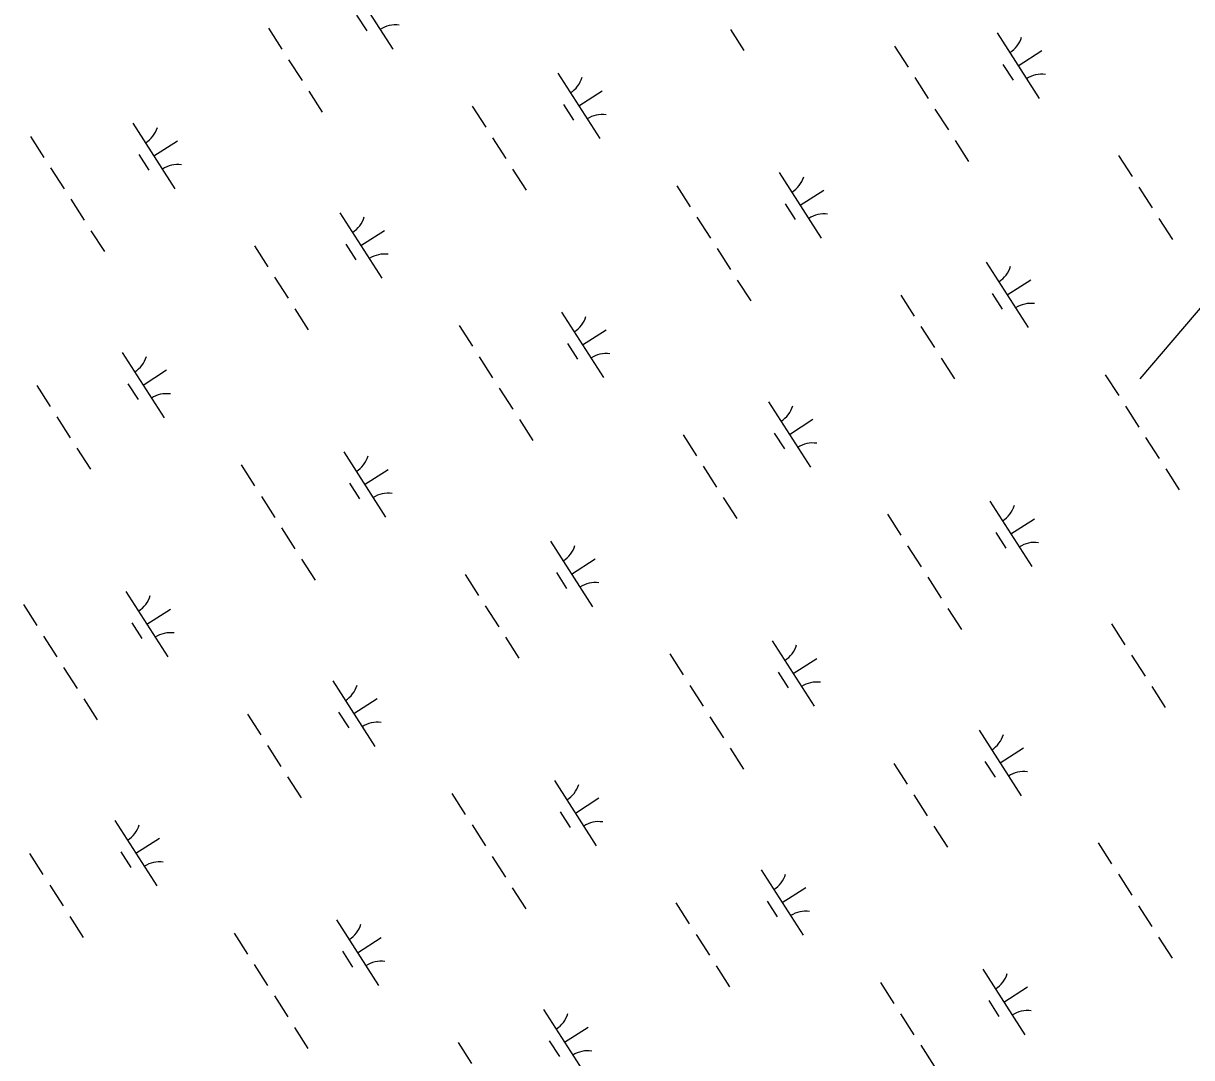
# Model space of a CAD drawing. Extents: x 3962991 to 3983549, y 181631 to 204078.
# Drawn here: x 3969348 to 3970099, y 195515 to 196180 of the extents above; entities that cross this region are included whole.
import ezdxf

# ---------------------------------------------------------------- set-up
doc = ezdxf.new("R2010")
doc.units = 0
doc.layers.add('V-UTIL-LINE', color=7, linetype='Continuous')
doc.layers.add('V-WETL-SWMP', color=7, linetype='Continuous')

msp = doc.modelspace()

# ---------------------------------------------------------------- linework, layer by layer
at = {"layer": 'V-UTIL-LINE'}
msp.add_line((3970065.58, 195951.74), (3971473.5, 197603.23), dxfattribs=at)
at = {"layer": 'V-WETL-SWMP'}
for p, q in [((3969558.23, 196205.8), (3969585.21, 196163.7)), ((3969561.99, 196185.64), (3969568.46, 196175.53)), ((3969505.3, 196177.12), (3969513.93, 196163.65)), ((3969802.28, 196176.32), (3969810.92, 196162.85)), ((3969973.73, 196174.08), (3970000.72, 196131.98)), ((3969907.85, 196165.6), (3969916.49, 196152.13)), ((3969987.22, 196153.03), (3970002.38, 196162.74)), ((3969518.25, 196156.91), (3969526.89, 196143.44)), ((3969977.49, 196153.92), (3969983.97, 196143.81)), ((3969691.25, 196148.25), (3969718.24, 196106.16)), ((3969920.8, 196145.4), (3969929.44, 196131.93)), ((3969531.21, 196136.71), (3969539.84, 196123.24)), ((3969704.74, 196127.21), (3969719.9, 196136.92)), ((3969636.35, 196126.96), (3969644.98, 196113.49)), ((3969695.01, 196128.09), (3969701.49, 196117.99)), ((3969933.76, 196125.19), (3969942.39, 196111.72)), ((3969418.2, 196116.02), (3969445.18, 196073.93)), ((3969352.31, 196107.55), (3969360.95, 196094.08)), ((3969649.3, 196106.75), (3969657.93, 196093.28)), ((3969431.69, 196094.98), (3969446.84, 196104.69)), ((3969946.71, 196104.99), (3969955.35, 196091.52)), ((3969421.95, 196095.86), (3969428.43, 196085.76)), ((3970051.85, 196095.24), (3970060.49, 196081.77)), ((3969365.27, 196087.34), (3969373.9, 196073.87)), ((3969662.25, 196086.55), (3969670.89, 196073.08)), ((3969833.7, 196084.3), (3969860.69, 196042.21)), ((3969767.82, 196075.83), (3969776.45, 196062.36)), ((3969847.19, 196063.26), (3969862.35, 196072.97)), ((3970064.8, 196075.03), (3970073.44, 196061.56)), ((3969378.22, 196067.14), (3969386.86, 196053.67)), ((3969837.46, 196064.14), (3969843.94, 196054.04)), ((3969551.22, 196058.48), (3969578.2, 196016.39)), ((3969780.77, 196055.62), (3969789.41, 196042.15)), ((3970077.76, 196054.83), (3970086.39, 196041.36)), ((3969391.17, 196046.93), (3969399.81, 196033.46)), ((3969564.71, 196037.43), (3969579.87, 196047.15)), ((3969496.31, 196037.18), (3969504.95, 196023.71)), ((3969554.98, 196038.32), (3969561.45, 196028.22)), ((3969793.73, 196035.42), (3969802.36, 196021.95)), ((3969966.72, 196026.76), (3969993.71, 195984.67)), ((3969509.27, 196016.98), (3969517.9, 196003.51)), ((3969806.68, 196015.22), (3969815.31, 196001.75)), ((3969980.22, 196005.71), (3969995.37, 196015.43)), ((3969911.82, 196005.46), (3969920.45, 195991.99)), ((3969970.48, 196006.6), (3969976.96, 195996.5)), ((3969522.22, 195996.77), (3969530.86, 195983.3)), ((3969693.67, 195994.53), (3969720.65, 195952.44)), ((3969627.79, 195986.05), (3969636.42, 195972.59)), ((3969707.16, 195973.48), (3969722.31, 195983.2)), ((3969924.77, 195985.26), (3969933.41, 195971.79)), ((3969697.43, 195974.37), (3969703.9, 195964.27)), ((3969411.19, 195968.71), (3969438.17, 195926.61)), ((3969640.74, 195965.85), (3969649.38, 195952.38)), ((3969937.73, 195965.06), (3969946.36, 195951.59)), ((3969424.68, 195947.66), (3969439.83, 195957.38)), ((3969414.95, 195948.55), (3969421.42, 195938.45)), ((3970043.29, 195954.34), (3970051.93, 195940.87)), ((3969356.28, 195947.41), (3969364.92, 195933.94)), ((3969653.69, 195945.65), (3969662.33, 195932.18)), ((3969826.69, 195936.99), (3969853.68, 195894.89)), ((3970056.25, 195934.13), (3970064.88, 195920.66)), ((3969369.24, 195927.21), (3969377.87, 195913.74)), ((3969666.65, 195925.44), (3969675.28, 195911.97)), ((3969840.19, 195915.94), (3969855.34, 195925.66)), ((3969771.79, 195915.69), (3969780.42, 195902.22)), ((3969830.45, 195916.83), (3969836.93, 195906.73)), ((3970069.2, 195913.93), (3970077.83, 195900.46)), ((3969382.19, 195907), (3969390.82, 195893.53)), ((3969553.64, 195904.76), (3969580.62, 195862.66)), ((3969487.76, 195896.28), (3969496.39, 195882.81)), ((3969567.13, 195883.71), (3969582.28, 195893.42)), ((3969784.74, 195895.49), (3969793.38, 195882.02)), ((3970082.15, 195893.72), (3970090.79, 195880.25)), ((3969557.4, 195884.6), (3969563.87, 195874.49)), ((3969500.71, 195876.08), (3969509.34, 195862.61)), ((3969797.69, 195875.28), (3969806.33, 195861.81)), ((3969969.14, 195873.04), (3969996.13, 195830.94)), ((3969903.26, 195864.56), (3969911.9, 195851.09)), ((3969982.63, 195851.99), (3969997.79, 195861.7)), ((3969513.66, 195855.87), (3969522.3, 195842.4)), ((3969972.9, 195852.88), (3969979.38, 195842.77)), ((3969686.66, 195847.21), (3969713.65, 195805.12)), ((3969916.21, 195844.36), (3969924.85, 195830.89)), ((3969526.61, 195835.67), (3969535.25, 195822.2)), ((3969700.15, 195826.17), (3969715.31, 195835.88)), ((3969631.76, 195825.92), (3969640.39, 195812.45)), ((3969690.42, 195827.05), (3969696.9, 195816.95)), ((3969929.17, 195824.15), (3969937.8, 195810.68)), ((3969413.6, 195814.98), (3969440.59, 195772.89)), ((3969347.72, 195806.51), (3969356.36, 195793.04)), ((3969644.71, 195805.71), (3969653.34, 195792.24)), ((3969427.1, 195793.94), (3969442.25, 195803.65)), ((3969942.12, 195803.95), (3969950.76, 195790.48)), ((3969417.36, 195794.82), (3969423.84, 195784.72)), ((3970047.26, 195794.2), (3970055.9, 195780.73)), ((3969360.68, 195786.3), (3969369.31, 195772.83)), ((3969657.66, 195785.51), (3969666.3, 195772.04)), ((3969829.11, 195783.26), (3969856.1, 195741.17)), ((3969763.23, 195774.79), (3969771.86, 195761.32)), ((3969842.6, 195762.22), (3969857.76, 195771.93)), ((3970060.21, 195773.99), (3970068.85, 195760.52)), ((3969373.63, 195766.1), (3969382.27, 195752.63)), ((3969832.87, 195763.1), (3969839.35, 195753)), ((3969546.63, 195757.44), (3969573.61, 195715.35)), ((3969776.18, 195754.58), (3969784.82, 195741.11)), ((3970073.17, 195753.79), (3970081.8, 195740.32)), ((3969386.58, 195745.89), (3969395.22, 195732.42)), ((3969560.12, 195736.39), (3969575.28, 195746.11)), ((3969491.72, 195736.14), (3969500.36, 195722.67)), ((3969550.39, 195737.28), (3969556.86, 195727.18)), ((3969789.14, 195734.38), (3969797.77, 195720.91)), ((3969962.13, 195725.72), (3969989.12, 195683.63)), ((3969504.68, 195715.94), (3969513.31, 195702.47)), ((3969802.09, 195714.18), (3969810.72, 195700.71)), ((3969975.63, 195704.67), (3969990.78, 195714.39)), ((3969907.23, 195704.42), (3969915.86, 195690.95)), ((3969965.89, 195705.56), (3969972.37, 195695.46)), ((3969517.63, 195695.73), (3969526.27, 195682.27)), ((3969689.08, 195693.49), (3969716.06, 195651.4)), ((3969623.2, 195685.02), (3969631.83, 195671.55)), ((3969702.57, 195672.44), (3969717.72, 195682.16)), ((3969920.18, 195684.22), (3969928.82, 195670.75)), ((3969692.84, 195673.33), (3969699.31, 195663.23)), ((3969406.6, 195667.67), (3969433.58, 195625.57)), ((3969636.15, 195664.81), (3969644.79, 195651.34)), ((3969933.14, 195664.02), (3969941.77, 195650.55)), ((3969420.09, 195646.62), (3969435.24, 195656.34)), ((3970038.7, 195653.3), (3970047.34, 195639.83)), ((3969351.69, 195646.37), (3969360.33, 195632.9)), ((3969410.36, 195647.51), (3969416.83, 195637.41)), ((3969649.1, 195644.61), (3969657.74, 195631.14)), ((3969822.1, 195635.95), (3969849.09, 195593.85)), ((3970051.66, 195633.09), (3970060.29, 195619.62)), ((3969364.65, 195626.17), (3969373.28, 195612.7)), ((3969662.06, 195624.4), (3969670.69, 195610.93)), ((3969835.6, 195614.9), (3969850.75, 195624.62)), ((3969767.2, 195614.65), (3969775.83, 195601.18)), ((3969825.86, 195615.79), (3969832.34, 195605.69)), ((3970064.61, 195612.89), (3970073.24, 195599.42)), ((3969377.6, 195605.96), (3969386.23, 195592.49)), ((3969549.05, 195603.72), (3969576.03, 195561.62)), ((3969483.17, 195595.24), (3969491.8, 195581.77)), ((3969562.54, 195582.67), (3969577.69, 195592.38)), ((3969780.15, 195594.45), (3969788.79, 195580.98)), ((3970077.56, 195592.68), (3970086.2, 195579.21)), ((3969552.81, 195583.56), (3969559.28, 195573.45)), ((3969496.12, 195575.04), (3969504.75, 195561.57)), ((3969793.1, 195574.24), (3969801.74, 195560.77)), ((3969964.55, 195572), (3969991.54, 195529.9)), ((3969898.67, 195563.52), (3969907.31, 195550.05)), ((3969978.04, 195550.95), (3969993.2, 195560.67)), ((3969509.07, 195554.83), (3969517.71, 195541.36)), ((3969968.31, 195551.84), (3969974.79, 195541.74)), ((3969682.07, 195546.17), (3969709.06, 195504.08)), ((3969911.62, 195543.32), (3969920.26, 195529.85)), ((3969522.02, 195534.63), (3969530.66, 195521.16)), ((3969695.56, 195525.13), (3969710.72, 195534.84)), ((3969627.17, 195524.88), (3969635.8, 195511.41)), ((3969685.83, 195526.01), (3969692.31, 195515.91)), ((3969924.58, 195523.11), (3969933.21, 195509.64))]:
    msp.add_line(p, q, dxfattribs=at)
for centre, start, end in [((3969586.83, 196161.62), 81.89186, 123.43552), ((3969972.52, 196176.41), 301.89187, 343.43553), ((3969690.04, 196150.59), 301.89187, 343.43553), ((3970002.33, 196129.9), 81.89186, 123.43552), ((3969719.85, 196104.08), 81.89186, 123.43552), ((3969416.98, 196118.36), 301.89187, 343.43553), ((3969446.8, 196071.85), 81.89186, 123.43552), ((3969832.49, 196086.64), 301.89187, 343.43553), ((3969550, 196060.82), 301.89187, 343.43553), ((3969862.3, 196040.13), 81.89186, 123.43552), ((3969579.82, 196014.31), 81.89186, 123.43552), ((3969965.51, 196029.1), 301.89187, 343.43553), ((3969995.32, 195982.59), 81.89186, 123.43552), ((3969692.45, 195996.86), 301.89187, 343.43553), ((3969409.97, 195971.04), 301.89187, 343.43553), ((3969722.27, 195950.36), 81.89186, 123.43552), ((3969439.79, 195924.54), 81.89186, 123.43552), ((3969825.48, 195939.32), 301.89187, 343.43553), ((3969855.29, 195892.82), 81.89186, 123.43552), ((3969552.42, 195907.09), 301.89187, 343.43553), ((3969582.24, 195860.58), 81.89186, 123.43552), ((3969967.93, 195875.37), 301.89187, 343.43553), ((3969685.45, 195849.55), 301.89187, 343.43553), ((3969997.74, 195828.87), 81.89186, 123.43552), ((3969715.26, 195803.04), 81.89186, 123.43552), ((3969412.39, 195817.32), 301.89187, 343.43553), ((3969442.21, 195770.81), 81.89186, 123.43552), ((3969827.9, 195785.6), 301.89187, 343.43553), ((3969545.41, 195759.78), 301.89187, 343.43553), ((3969857.71, 195739.09), 81.89186, 123.43552), ((3969575.23, 195713.27), 81.89186, 123.43552), ((3969960.92, 195728.06), 301.89187, 343.43553), ((3969990.73, 195681.55), 81.89186, 123.43552), ((3969687.86, 195695.82), 301.89187, 343.43553), ((3969405.38, 195670), 301.89187, 343.43553), ((3969717.68, 195649.32), 81.89186, 123.43552), ((3969435.2, 195623.5), 81.89186, 123.43552), ((3969820.89, 195638.28), 301.89187, 343.43553), ((3969850.7, 195591.78), 81.89186, 123.43552), ((3969547.83, 195606.05), 301.89187, 343.43553), ((3969577.65, 195559.54), 81.89186, 123.43552), ((3969963.34, 195574.33), 301.89187, 343.43553), ((3969680.86, 195548.51), 301.89187, 343.43553), ((3969993.15, 195527.83), 81.89186, 123.43552), ((3969710.67, 195502), 81.89186, 123.43552)]:
    msp.add_arc(centre, 17.62, start, end, dxfattribs=at)

doc.saveas('drawing.dxf')
